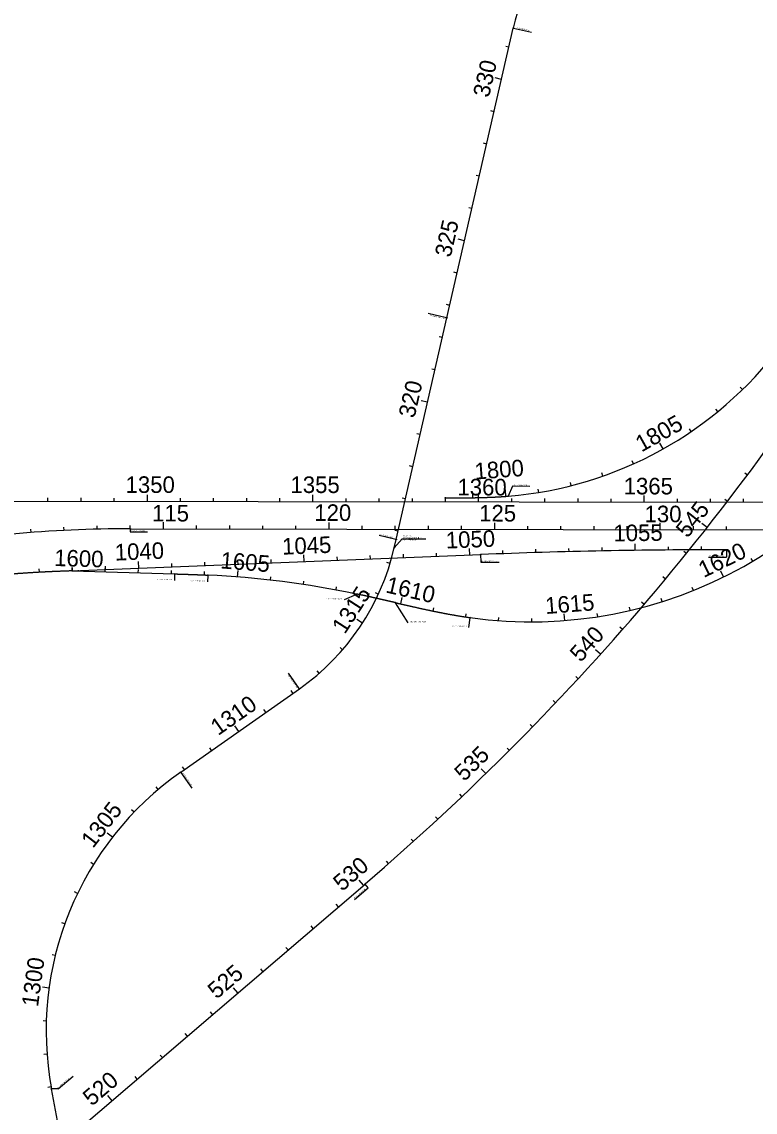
# Model space of a CAD drawing. Extents: x 448091 to 665917, y 1461380 to 1587607.
# Drawn here: x 483504 to 485717, y 1568719 to 1572013 of the extents above; entities that cross this region are included whole.
import ezdxf

# ---------------------------------------------------------------- set-up
doc = ezdxf.new("R2010")
doc.units = 0
for name, color, linetype in [('AttenuatorTM', 7, 'Continuous'), ('BillboardVeg', 7, 'Continuous'), ('BillboardZone', 7, 'Continuous'), ('BLSurvey_dp', 7, 'Continuous'), ('BLSurveyCntrl_ep', 7, 'Continuous'), ('BLSurveyField_ep', 7, 'Continuous'), ('BLSurveySymbl_ep', 7, 'Continuous'), ('BoxCulvert', 7, 'Continuous')]:
    doc.layers.add(name, color=color, linetype=linetype)

msp = doc.modelspace()

# ---------------------------------------------------------------- linework, layer by layer
at = {"layer": 'AttenuatorTM'}
for p, q in [((484988.2, 1571993.8), (485042.1, 1571981.5)), ((484785.8, 1571118.8), (484730, 1571131.6)), ((484786.6, 1571117.5), (484784.1, 1571118)), ((485037.3, 1570609.7), (484984.8, 1570609.8)), ((483831.1, 1570480.4), (483831.1, 1570472.3)), ((483831.1, 1570472.3), (483882.7, 1570472.3)), ((484632.6, 1570449.3), (484582.5, 1570460.8)), ((484627.9, 1570424.4), (484651.9, 1570451.5)), ((484651.9, 1570451.5), (484723.4, 1570451.4)), ((484888.7, 1570404.7), (484889.7, 1570380.5)), ((485576.6, 1570395.6), (485631, 1570395.5)), ((485631, 1570418.9), (485631, 1570395.5)), ((484889.7, 1570380.5), (484944.1, 1570380.4)), ((483965, 1570344.2), (483964.4, 1570325.2)), ((484064.9, 1570340.6), (484064, 1570320.8)), ((484513.6, 1570283.5), (484476.7, 1570266.8)), ((484630.7, 1570257.4), (484668.5, 1570197.9)), ((484856.3, 1570212.3), (484852.2, 1570183.5)), ((484340.8, 1569999), (484308.2, 1570045.4)), ((483983.8, 1569745.8), (484017.2, 1569698.3)), ((484549.5, 1569397), (484540.4, 1569407.7)), ((484507.8, 1569361.2), (484549.5, 1569397)), ((483612.9, 1568789.3), (483658.5, 1568828.3)), ((483612.9, 1568789.3), (483594.4, 1568789.7))]:
    msp.add_line(p, q, dxfattribs=at)
msp.add_lwpolyline([(484984.8, 1570609.8), (484972.2, 1570580.1)], dxfattribs=at)
for centre in [(484987.2, 1571994), (484786.8, 1571118.6), (484782.3, 1570575.1), (484972.2, 1570580.1), (483831.1, 1570481.4), (484627.9, 1570424.4), (484627.9, 1570424.4), (484633.6, 1570449.1), (484888.8, 1570403.7), (485631, 1570417.9), (483655.2, 1570354.5), (483655.2, 1570354.5), (483965, 1570345.2), (484065, 1570341.6), (484513.8, 1570284.5), (484630.9, 1570258.4), (484856.4, 1570213.3), (484341.4, 1569998.1), (483983.3, 1569746.7), (484539.7, 1569408.5), (483593.4, 1568789.7)]:
    msp.add_circle(centre, 1, dxfattribs=at)
at = {"layer": 'BillboardVeg'}
msp.add_line((483831.1, 1570481.4), (487147.5, 1570476.8), dxfattribs=at)
msp.add_arc((483825.8, 1566624.4), 3857, 89.9208, 100.5391, dxfattribs=at)
at = {"layer": 'BLSurvey_dp'}
for p, q in [((483731.1, 1570480.3), (483730.9, 1570490.3)), ((483831.1, 1570481.4), (483831.1, 1570491.4)), ((483931.1, 1570481.3), (483931.1, 1570501.3)), ((484031.1, 1570481.1), (484031.1, 1570491.1)), ((484131.1, 1570481), (484131.1, 1570491)), ((484231.1, 1570480.9), (484231.1, 1570490.9)), ((484331.1, 1570480.7), (484331.1, 1570490.7)), ((484431.1, 1570480.6), (484431.1, 1570500.6)), ((484531.1, 1570480.5), (484531.1, 1570490.5)), ((484631.1, 1570480.3), (484631.1, 1570490.3)), ((484731.1, 1570480.2), (484731.1, 1570490.2)), ((484831.1, 1570480), (484831.1, 1570490)), ((484931.1, 1570479.9), (484931.1, 1570499.9)), ((485431.1, 1570479.2), (485431.1, 1570499.2)), ((483531.4, 1570470.2), (483530.6, 1570480.1)), ((483631.2, 1570476.5), (483630.7, 1570486.5)), ((485031.1, 1570479.8), (485031.1, 1570489.8)), ((485131.1, 1570479.6), (485131.1, 1570489.6)), ((485231.1, 1570479.5), (485231.1, 1570489.5)), ((485331.1, 1570479.4), (485331.1, 1570489.4)), ((485531.1, 1570479.1), (485531.1, 1570489.1)), ((485631.1, 1570478.9), (485631.1, 1570488.9))]:
    msp.add_line(p, q, dxfattribs=at)
at = {"layer": 'BLSurveyCntrl_ep'}
for p, q in [((484786.8, 1571118.6), (484987.2, 1571994)), ((484633.6, 1570449.1), (484786.8, 1571118.6)), ((483417.5, 1570565), (485854.9, 1570561.6)), ((484627.9, 1570424.4), (484633.6, 1570449.1)), ((483655.2, 1570354.5), (484888.8, 1570403.7)), ((483655.2, 1570354.5), (483965, 1570345.2)), ((483983.3, 1569746.7), (484341.4, 1569998.1)), ((483624.3, 1568624.1), (483593.4, 1568789.7))]:
    msp.add_line(p, q, dxfattribs=at)
for centre, radius, start, end in [((485918.1, 1571780.9), 954.9, 120.3536, 167.1061), ((484878.9, 1571722.2), 1145.9, 274.6708, 323.1235), ((485039.7, 1571520.5), 1320, 262.0169, 336.3064), ((483929.8, 1570584.3), 716.2, 305.0783, 347.1061), ((485606.1, 1552418), 18000, 89.92084, 92.28401), ((483929.2, 1567480), 2864.8, 78.2252, 87.284), ((484532, 1568965.2), 954.9, 125.0783, 190.5871)]:
    msp.add_arc(centre, radius, start, end, dxfattribs=at)
for points in [[(484782.3, 1570575.1), (484784.9, 1570575.1), (484787.5, 1570575.1), (484790, 1570575.1), (484792.6, 1570575.1), (484795.2, 1570575.1), (484797.7, 1570575.1), (484800.3, 1570575.1), (484802.9, 1570575.1), (484805.4, 1570575.1), (484808, 1570575.1), (484810.6, 1570575.1), (484813.1, 1570575.1), (484815.7, 1570575.1), (484818.3, 1570575.1), (484820.8, 1570575.1), (484823.4, 1570575.1), (484826, 1570575.1), (484828.5, 1570575.1), (484831.1, 1570575.1), (484833.7, 1570575.1), (484836.3, 1570575.2), (484838.8, 1570575.2), (484841.4, 1570575.2), (484844, 1570575.2), (484846.5, 1570575.2), (484849.1, 1570575.2), (484851.7, 1570575.3), (484854.2, 1570575.3), (484856.8, 1570575.3), (484859.4, 1570575.4), (484861.9, 1570575.4), (484864.5, 1570575.4), (484867.1, 1570575.5), (484869.6, 1570575.5), (484872.2, 1570575.5), (484874.8, 1570575.6), (484877.3, 1570575.6), (484879.9, 1570575.7), (484882.5, 1570575.7), (484885, 1570575.8), (484887.6, 1570575.9), (484890.2, 1570575.9), (484892.7, 1570576), (484895.3, 1570576.1), (484897.9, 1570576.1), (484900.4, 1570576.2), (484903, 1570576.3), (484905.6, 1570576.4), (484908.1, 1570576.5), (484910.7, 1570576.6), (484913.3, 1570576.6), (484915.8, 1570576.7), (484918.4, 1570576.8), (484921, 1570577), (484923.5, 1570577.1), (484926.1, 1570577.2), (484928.7, 1570577.3), (484931.2, 1570577.4), (484933.8, 1570577.6), (484936.3, 1570577.7), (484938.9, 1570577.8), (484941.5, 1570578), (484944, 1570578.1), (484946.6, 1570578.3), (484949.2, 1570578.4), (484951.7, 1570578.6), (484954.3, 1570578.8), (484956.8, 1570578.9), (484959.4, 1570579.1), (484962, 1570579.3), (484964.5, 1570579.5), (484967.1, 1570579.7), (484969.7, 1570579.9), (484972.2, 1570580.1)], [(483655.2, 1570354.5), (483651.7, 1570354.3), (483648.2, 1570354.2), (483644.6, 1570354), (483641.1, 1570353.9), (483637.6, 1570353.7), (483634.1, 1570353.6), (483630.6, 1570353.5), (483627.1, 1570353.3), (483623.6, 1570353.2), (483620.1, 1570353), (483616.6, 1570352.9), (483613, 1570352.7), (483609.5, 1570352.6), (483606, 1570352.4), (483602.5, 1570352.3), (483599, 1570352.1), (483595.5, 1570352), (483592, 1570351.8), (483588.5, 1570351.7), (483585, 1570351.5), (483581.5, 1570351.3), (483578, 1570351.2), (483574.4, 1570351), (483570.9, 1570350.8), (483567.4, 1570350.6), (483563.9, 1570350.5), (483560.4, 1570350.3), (483556.9, 1570350.1), (483553.4, 1570349.9), (483549.9, 1570349.7), (483546.4, 1570349.5), (483542.9, 1570349.3), (483539.4, 1570349.1), (483535.8, 1570348.9), (483532.3, 1570348.7), (483528.8, 1570348.5), (483525.3, 1570348.3), (483521.8, 1570348), (483518.3, 1570347.8), (483514.8, 1570347.6), (483511.3, 1570347.3), (483507.8, 1570347.1), (483504.3, 1570346.8), (483500.8, 1570346.6), (483497.3, 1570346.3), (483493.8, 1570346.1), (483490.3, 1570345.8), (483486.8, 1570345.5), (483483.3, 1570345.2), (483479.8, 1570344.9), (483476.3, 1570344.6), (483472.8, 1570344.3), (483469.3, 1570344), (483465.8, 1570343.7), (483462.3, 1570343.4), (483458.8, 1570343.1), (483455.3, 1570342.7), (483451.8, 1570342.4), (483448.3, 1570342.1), (483444.8, 1570341.7), (483441.3, 1570341.3), (483437.8, 1570341), (483434.3, 1570340.6), (483430.8, 1570340.2), (483427.3, 1570339.8), (483423.8, 1570339.4), (483420.3, 1570339), (483416.9, 1570338.6), (483413.4, 1570338.2), (483409.9, 1570337.8), (483406.4, 1570337.3), (483402.9, 1570336.9), (483399.4, 1570336.4), (483395.9, 1570335.9)], [(483965, 1570345.2), (483966.4, 1570345.1), (483967.7, 1570345.1), (483969.1, 1570345), (483970.4, 1570345), (483971.8, 1570345), (483973.1, 1570344.9), (483974.5, 1570344.9), (483975.8, 1570344.8), (483977.2, 1570344.8), (483978.5, 1570344.8), (483979.9, 1570344.7), (483981.2, 1570344.7), (483982.6, 1570344.6), (483983.9, 1570344.6), (483985.3, 1570344.6), (483986.6, 1570344.5), (483988, 1570344.5), (483989.4, 1570344.4), (483990.7, 1570344.4), (483992.1, 1570344.3), (483993.4, 1570344.3), (483994.8, 1570344.3), (483996.1, 1570344.2), (483997.5, 1570344.2), (483998.8, 1570344.1), (484000.2, 1570344.1), (484001.5, 1570344), (484002.9, 1570344), (484004.2, 1570344), (484005.6, 1570343.9), (484006.9, 1570343.9), (484008.3, 1570343.8), (484009.6, 1570343.8), (484011, 1570343.7), (484012.3, 1570343.7), (484013.7, 1570343.6), (484015, 1570343.6), (484016.4, 1570343.6), (484017.7, 1570343.5), (484019.1, 1570343.5), (484020.4, 1570343.4), (484021.8, 1570343.4), (484023.1, 1570343.3), (484024.5, 1570343.3), (484025.8, 1570343.2), (484027.2, 1570343.2), (484028.5, 1570343.1), (484029.9, 1570343.1), (484031.2, 1570343), (484032.6, 1570343), (484033.9, 1570342.9), (484035.3, 1570342.9), (484036.6, 1570342.8), (484038, 1570342.8), (484039.3, 1570342.7), (484040.7, 1570342.7), (484042, 1570342.6), (484043.4, 1570342.5), (484044.7, 1570342.5), (484046.1, 1570342.4), (484047.4, 1570342.4), (484048.8, 1570342.3), (484050.1, 1570342.3), (484051.5, 1570342.2), (484052.8, 1570342.1), (484054.2, 1570342.1), (484055.5, 1570342), (484056.9, 1570342), (484058.2, 1570341.9), (484059.6, 1570341.8), (484060.9, 1570341.8), (484062.3, 1570341.7), (484063.6, 1570341.7), (484065, 1570341.6)], [(484630.9, 1570258.4), (484629.4, 1570258.8), (484627.8, 1570259.1), (484626.2, 1570259.5), (484624.6, 1570259.9), (484623, 1570260.2), (484621.5, 1570260.6), (484619.9, 1570261), (484618.3, 1570261.3), (484616.7, 1570261.7), (484615.1, 1570262), (484613.6, 1570262.4), (484612, 1570262.8), (484610.4, 1570263.1), (484608.8, 1570263.5), (484607.2, 1570263.9), (484605.7, 1570264.2), (484604.1, 1570264.6), (484602.5, 1570264.9), (484600.9, 1570265.3), (484599.3, 1570265.7), (484597.8, 1570266), (484596.2, 1570266.4), (484594.6, 1570266.8), (484593, 1570267.1), (484591.4, 1570267.5), (484589.9, 1570267.8), (484588.3, 1570268.2), (484586.7, 1570268.6), (484585.1, 1570268.9), (484583.5, 1570269.3), (484581.9, 1570269.6), (484580.4, 1570270), (484578.8, 1570270.3), (484577.2, 1570270.7), (484575.6, 1570271.1), (484574, 1570271.4), (484572.5, 1570271.8), (484570.9, 1570272.1), (484569.3, 1570272.5), (484567.7, 1570272.8), (484566.1, 1570273.2), (484564.5, 1570273.5), (484563, 1570273.9), (484561.4, 1570274.3), (484559.8, 1570274.6), (484558.2, 1570275), (484556.6, 1570275.3), (484555, 1570275.7), (484553.5, 1570276), (484551.9, 1570276.4), (484550.3, 1570276.7), (484548.7, 1570277.1), (484547.1, 1570277.4), (484545.5, 1570277.7), (484544, 1570278.1), (484542.4, 1570278.4), (484540.8, 1570278.8), (484539.2, 1570279.1), (484537.6, 1570279.5), (484536, 1570279.8), (484534.4, 1570280.2), (484532.9, 1570280.5), (484531.3, 1570280.8), (484529.7, 1570281.2), (484528.1, 1570281.5), (484526.5, 1570281.9), (484524.9, 1570282.2), (484523.3, 1570282.5), (484521.8, 1570282.9), (484520.2, 1570283.2), (484518.6, 1570283.5), (484517, 1570283.9), (484515.4, 1570284.2), (484513.8, 1570284.5)], [(484630.9, 1570258.4), (484634, 1570257.7), (484637, 1570257), (484640, 1570256.3), (484643.1, 1570255.6), (484646.1, 1570254.9), (484649.1, 1570254.2), (484652.1, 1570253.5), (484655.2, 1570252.8), (484658.2, 1570252.1), (484661.2, 1570251.4), (484664.3, 1570250.7), (484667.3, 1570250.1), (484670.3, 1570249.4), (484673.4, 1570248.7), (484676.4, 1570248), (484679.4, 1570247.3), (484682.5, 1570246.6), (484685.5, 1570245.9), (484688.5, 1570245.3), (484691.6, 1570244.6), (484694.6, 1570243.9), (484697.6, 1570243.2), (484700.7, 1570242.5), (484703.7, 1570241.9), (484706.7, 1570241.2), (484709.8, 1570240.5), (484712.8, 1570239.9), (484715.8, 1570239.2), (484718.9, 1570238.6), (484721.9, 1570237.9), (484724.9, 1570237.2), (484728, 1570236.6), (484731, 1570236), (484734.1, 1570235.3), (484737.1, 1570234.7), (484740.1, 1570234), (484743.2, 1570233.4), (484746.2, 1570232.8), (484749.3, 1570232.1), (484752.3, 1570231.5), (484755.4, 1570230.9), (484758.4, 1570230.3), (484761.5, 1570229.7), (484764.5, 1570229.1), (484767.6, 1570228.5), (484770.6, 1570227.9), (484773.7, 1570227.3), (484776.7, 1570226.7), (484779.8, 1570226.1), (484782.8, 1570225.5), (484785.9, 1570224.9), (484788.9, 1570224.4), (484792, 1570223.8), (484795, 1570223.3), (484798.1, 1570222.7), (484801.2, 1570222.2), (484804.2, 1570221.6), (484807.3, 1570221.1), (484810.3, 1570220.5), (484813.4, 1570220), (484816.5, 1570219.5), (484819.5, 1570219), (484822.6, 1570218.5), (484825.7, 1570218), (484828.7, 1570217.5), (484831.8, 1570217), (484834.9, 1570216.5), (484838, 1570216), (484841, 1570215.6), (484844.1, 1570215.1), (484847.2, 1570214.6), (484850.2, 1570214.2), (484853.3, 1570213.7), (484856.4, 1570213.3)]]:
    msp.add_spline(points, degree=3, dxfattribs=at)
at = {"layer": 'BLSurveyField_ep'}
for p, q in [((484974, 1571936.3), (484964.3, 1571938.5)), ((484951.7, 1571838.8), (484932.2, 1571843.3)), ((484929.4, 1571741.3), (484919.6, 1571743.6)), ((484907.1, 1571643.8), (484897.3, 1571646.1)), ((484884.7, 1571546.4), (484875, 1571548.6)), ((484862.4, 1571448.9), (484852.7, 1571451.1)), ((484840.1, 1571351.4), (484820.6, 1571355.9)), ((484817.8, 1571253.9), (484808, 1571256.2)), ((484795.5, 1571156.5), (484785.7, 1571158.7)), ((484773.2, 1571059), (484763.4, 1571061.2)), ((484750.9, 1570961.5), (484741.1, 1570963.7)), ((485679.3, 1570902.2), (485672.3, 1570909.3)), ((484728.5, 1570864), (484709, 1570868.5)), ((485604.8, 1570835.5), (485598.5, 1570843.3)), ((484706.2, 1570766.5), (484696.5, 1570768.8)), ((485524.7, 1570775.6), (485519.1, 1570783.9)), ((485439.8, 1570722.9), (485430, 1570740.4)), ((484683.9, 1570669.1), (484674.2, 1570671.3)), ((485350.6, 1570677.9), (485346.4, 1570687)), ((485257.7, 1570640.7), (485254.4, 1570650.2)), ((484964.9, 1570579.5), (484963.4, 1570599.5)), ((485064.2, 1570591.4), (485062.6, 1570601.2)), ((485162.1, 1570611.8), (485159.6, 1570621.5)), ((483582.6, 1570564.8), (483582.6, 1570574.8)), ((483682.6, 1570564.6), (483682.6, 1570574.6)), ((483782.6, 1570564.5), (483782.6, 1570574.5)), ((483882.6, 1570564.4), (483882.6, 1570584.4)), ((483982.6, 1570564.2), (483982.6, 1570574.2)), ((484082.6, 1570564.1), (484082.6, 1570574.1)), ((484182.6, 1570563.9), (484182.6, 1570573.9)), ((484282.6, 1570563.8), (484282.6, 1570573.8)), ((484382.6, 1570563.7), (484382.6, 1570583.7)), ((484482.6, 1570563.5), (484482.6, 1570573.5)), ((484582.6, 1570563.4), (484582.6, 1570573.4)), ((484661.6, 1570571.6), (484651.8, 1570573.8)), ((484682.6, 1570563.2), (484682.6, 1570573.2)), ((484782.6, 1570563.1), (484782.6, 1570573.1)), ((484865, 1570575.4), (484864.9, 1570585.4)), ((484882.6, 1570563), (484882.6, 1570583)), ((484982.6, 1570562.8), (484982.6, 1570572.8)), ((485082.6, 1570562.7), (485082.6, 1570572.7)), ((485182.6, 1570562.6), (485182.6, 1570572.6)), ((485282.6, 1570562.4), (485282.6, 1570572.4)), ((485382.6, 1570562.3), (485382.6, 1570582.3)), ((485482.6, 1570562.1), (485482.6, 1570572.1)), ((485582.6, 1570562), (485582.6, 1570572)), ((485682.6, 1570561.9), (485682.6, 1570571.9)), ((484639.3, 1570474.1), (484629.5, 1570476.3)), ((485255.6, 1570414.5), (485255.4, 1570424.5)), ((485355.6, 1570416.2), (485355.3, 1570436.2)), ((485455.6, 1570417.3), (485455.5, 1570427.3)), ((485555.6, 1570417.9), (485555.5, 1570427.9)), ((484356.2, 1570382.4), (484355.4, 1570402.4)), ((484456.1, 1570386.4), (484455.7, 1570396.4)), ((484556, 1570390.4), (484555.6, 1570400.4)), ((484655.9, 1570394.4), (484655.5, 1570404.4)), ((484755.9, 1570398.4), (484755.5, 1570408.3)), ((484855.8, 1570402.3), (484855, 1570422.3)), ((484955.7, 1570406.2), (484955.3, 1570416.2)), ((485055.6, 1570409.5), (485055.3, 1570419.5)), ((485155.6, 1570412.3), (485155.4, 1570422.3)), ((485710.1, 1570383.4), (485705, 1570392)), ((483556.8, 1570350.1), (483556.3, 1570360.1)), ((483655.2, 1570354.5), (483655.5, 1570364.4)), ((483656.7, 1570354.5), (483656.3, 1570364.5)), ((483755.1, 1570351.5), (483755.4, 1570361.5)), ((483756.7, 1570358.5), (483756.3, 1570368.5)), ((483855.1, 1570348.5), (483855.4, 1570358.5)), ((483856.6, 1570362.5), (483855.8, 1570382.5)), ((483956.5, 1570366.5), (483956.1, 1570376.5)), ((484056.4, 1570370.5), (484056, 1570380.4)), ((484156.3, 1570374.4), (484155.9, 1570384.4)), ((484256.3, 1570378.4), (484255.9, 1570388.4)), ((484615.3, 1570377.1), (484605.8, 1570379.9)), ((483675.2, 1570353.9), (483675.2, 1570356.4)), ((483955, 1570345.5), (483955.3, 1570355.5)), ((484055, 1570342.1), (484055.4, 1570352)), ((484154.8, 1570335.9), (484156.4, 1570355.9)), ((484254.3, 1570326.3), (484255.5, 1570336.2)), ((485622.1, 1570335.9), (485613.3, 1570353.9)), ((484353.5, 1570313.2), (484354.9, 1570323.1)), ((484452.1, 1570296.7), (484453.9, 1570306.5)), ((485530.8, 1570295.3), (485527.1, 1570304.5)), ((484550.1, 1570276.8), (484552.2, 1570286.5)), ((484579.8, 1570283.7), (484570.8, 1570287.9)), ((484647.6, 1570254.6), (484652.1, 1570274.1)), ((485436.6, 1570261.6), (485433.6, 1570271.1)), ((484745.2, 1570233), (484747.2, 1570242.8)), ((485340.2, 1570235.2), (485337.9, 1570244.9)), ((484531.7, 1570196.1), (484514.9, 1570207)), ((484843.6, 1570215.2), (484845.1, 1570225.1)), ((484943, 1570204.1), (484943.7, 1570214)), ((485042.9, 1570200.5), (485042.8, 1570210.5)), ((485142.8, 1570204.5), (485141.2, 1570224.5)), ((485242.1, 1570216.1), (485240.5, 1570226)), ((484471.8, 1570116.1), (484464.2, 1570122.7)), ((484401.4, 1570045.2), (484394.8, 1570052.8)), ((484322, 1569984.5), (484316.2, 1569992.7)), ((484240.1, 1569927.1), (484234.4, 1569935.2)), ((484158.3, 1569869.6), (484146.8, 1569886)), ((484076.5, 1569812.1), (484070.7, 1569820.3)), ((483994.6, 1569754.7), (483988.9, 1569762.8)), ((483915.1, 1569694.1), (483908.7, 1569701.7)), ((483842.3, 1569625.6), (483835.1, 1569632.5)), ((483777.1, 1569549.9), (483761.2, 1569562.1)), ((483720.1, 1569467.8), (483711.6, 1569473)), ((483672, 1569380.1), (483663, 1569384.5)), ((483633.3, 1569288), (483623.9, 1569291.3)), ((483604.5, 1569192.3), (483594.8, 1569194.6)), ((483585.9, 1569094.1), (483566, 1569096.8)), ((483577.6, 1568994.4), (483567.6, 1568994.8)), ((483579.7, 1568894.5), (483569.8, 1568893.8)), ((483592.3, 1568795.4), (483582.5, 1568793.6))]:
    msp.add_line(p, q, dxfattribs=at)
at = {"layer": 'BoxCulvert'}
for p, q in [((485693.9, 1570643.8), (485685.9, 1570649.8)), ((485633.7, 1570564.1), (485625.7, 1570570.1)), ((485572.3, 1570485.1), (485556.6, 1570497.4)), ((485510, 1570406.9), (485502.2, 1570413.2)), ((485446.6, 1570329.5), (485438.9, 1570335.9)), ((485382.2, 1570253), (485374.6, 1570259.5)), ((485316.8, 1570177.4), (485309.3, 1570183.9)), ((485250.5, 1570102.6), (485235.6, 1570115.9)), ((485183.1, 1570028.6), (485175.8, 1570035.4)), ((485114.8, 1569955.6), (485107.6, 1569962.5)), ((485045.6, 1569883.4), (485038.4, 1569890.4)), ((484975.4, 1569812.2), (484968.3, 1569819.3)), ((484904.3, 1569741.9), (484890.3, 1569756.2)), ((484832.3, 1569672.5), (484825.4, 1569679.8)), ((484759.3, 1569604.1), (484752.5, 1569611.5)), ((484685.5, 1569536.7), (484678.8, 1569544.1)), ((484610.8, 1569470.2), (484604.2, 1569477.7)), ((482796.8, 1567915), (484539.7, 1569408.5)), ((484535.3, 1569404.7), (484522.3, 1569419.8)), ((484459.3, 1569339.6), (484452.8, 1569347.2)), ((484383.4, 1569274.5), (484376.9, 1569282.1)), ((484307.5, 1569209.5), (484301, 1569217.1)), ((484231.5, 1569144.4), (484225, 1569152)), ((484155.6, 1569079.3), (484142.6, 1569094.5)), ((484079.7, 1569014.3), (484073.1, 1569021.9)), ((484003.7, 1568949.2), (483997.2, 1568956.8)), ((483927.8, 1568884.1), (483921.3, 1568891.7)), ((483851.8, 1568819.1), (483845.3, 1568826.7)), ((483775.9, 1568754), (483762.9, 1568769.2))]:
    msp.add_line(p, q, dxfattribs=at)
msp.add_arc((479569, 1575209.6), 7639.4, 310.59194, 329.29807, dxfattribs=at)

# ---------------------------------------------------------------- texts
at = {"layer": 'AttenuatorTM'}
for s, rotation, p in [('PC STA 331+59.24', 347.1061, (484994.4, 1571994.2)), ('POT STA 322+61.18', 167.1061, (484779.6, 1571118.5)), ('SC STA 1800+07.30', 359.9208, (484985.8, 1570611.3)), ('PT STA 114+00.00', 359.9208, (483833.8, 1570473.7)), ('PI STA 315+74.32', 347.1061, (484583.7, 1570462.4)), ('EQUATION:', 359.4834, (484655, 1570458.5)), ('STA 315+49.06 AH', 0.0399, (484653.3, 1570446.3)), ('PT STA 1317+49.04 BK = ', 359.8048, (484654.4, 1570453.1)), ('PT STA 1057+75.43', 359.9208, (485578.4, 1570396.4)), ('PC STA 1050+33.02', 358.9839, (484891.7, 1570381.9)), ('TS STA 1603+10.00', 0.01, (483912.9, 1570326.7)), ('SC STA 1604+10.00', 359.7079, (484012.6, 1570322.6)), ('CS STA 1608+62.94', 0.524, (484424.1, 1570268.1)), ('SRS STA 1609+82.94', 0.1516, (484676.2, 1570199)), ('SC STA 1612+12.94', 0.4155, (484801.3, 1570185.3)), ('PC STA 1312+23.69', 125.0783, (484335.9, 1570002.9)), ('PT STA 1307+86.09', 305.0783, (483988.7, 1569741.9)), ('PC STA. 530+05.85', 40.5919, (484508.3, 1569363.9)), ('PC STA 1296+94.28', 40.6756, (483613.3, 1568790.5))]:
    msp.add_text(s, height=3.5, rotation=rotation, dxfattribs=at).set_placement(p)
at = {"layer": 'BillboardZone'}
for s, p in [('120', (484386.5, 1570505.4)), ('115', (483896.7, 1570503.7)), ('125', (484884.2, 1570503.6)), ('130', (485383.5, 1570501.4))]:
    msp.add_text(s, height=50, rotation=359.9208, dxfattribs=at).set_placement(p)
at = {"layer": 'BLSurveySymbl_ep'}
for s, rotation, p in [('330', 77.1061, (484913.6, 1571782)), ('325', 77.1061, (484798.2, 1571299.3)), ('320', 77.1061, (484688.8, 1570813.7)), ('1805', 29.3059, (485374.3, 1570711.9)), ('1800', 4.3129, (484872.3, 1570630.1)), ('1350', 359.9208, (483816.8, 1570590)), ('1355', 359.9208, (484314.6, 1570589.7)), ('1360', 359.9208, (484818.6, 1570582.5)), ('1365', 359.9208, (485320.4, 1570585.5)), ('1055', 0.7976, (485289.8, 1570443.3)), ('1045', 2.284, (484290.3, 1570403.2)), ('1050', 2.284, (484784.6, 1570421.7)), ('1040', 2.284, (483785.2, 1570385.3)), ('1620', 26.18, (485562, 1570332.3)), ('1600', 358.284, (483600.8, 1570369.2)), ('1605', 355.484, (484102, 1570362.1)), ('1610', 347.0527, (484599.5, 1570289.6)), ('1315', 57.1829, (484478.7, 1570161)), ('1615', 4.477, (485085.4, 1570223.9)), ('1310', 35.0784, (484096.2, 1569855.2)), ('1305', 52.2438, (483718.3, 1569514.1)), ('1300', 82.2438, (483552.4, 1569035.9))]:
    msp.add_text(s, height=50, rotation=rotation, dxfattribs=at).set_placement(p)
at = {"layer": 'BoxCulvert'}
for s, rotation, p in [('545', 51.7981, (485513.1, 1570451.3)), ('540', 48.0481, (485190.6, 1570076)), ('535', 44.2981, (484839.1, 1569716.2)), ('530', 40.5919, (484470.4, 1569384.3)), ('525', 40.5919, (484091.7, 1569058.9)), ('520', 40.5919, (483714.7, 1568735.6))]:
    msp.add_text(s, height=50, rotation=rotation, dxfattribs=at).set_placement(p)

doc.saveas('drawing.dxf')
